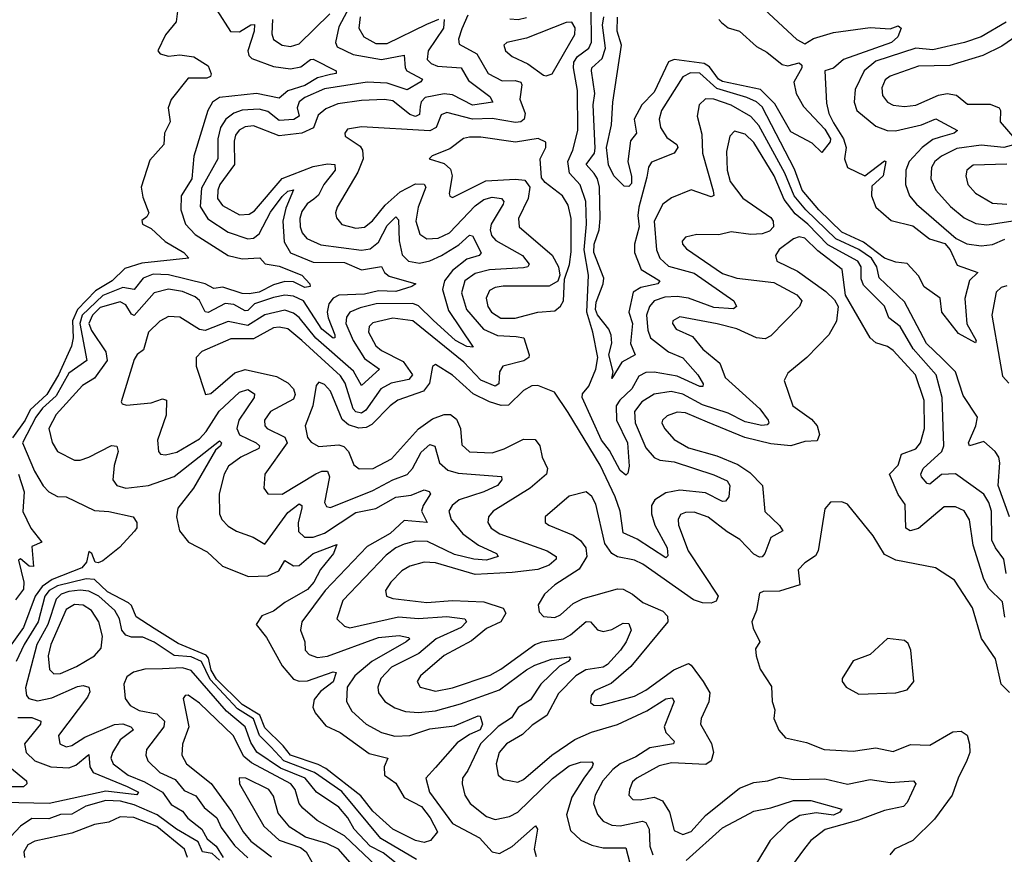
# Model space of a CAD drawing. Extents: x 1552294 to 1694791, y 811929 to 917222.
# Tile 553 of 643: x 1651252 to 1654717, y 906506 to 909445. Entities that reach past the tile are written whole.
import ezdxf

# ---------------------------------------------------------------- set-up
doc = ezdxf.new("R2010")
doc.units = 0

msp = doc.modelspace()

# ---------------------------------------------------------------- linework, layer by layer
at = {"layer": '0CON10XD'}
for points in [[(1651897.3, 909555), (1651993.6, 909403.6), (1652025, 909401.9), (1652065, 909426.7), (1652078.1, 909428.1), (1652076.7, 909405), (1652054.7, 909335), (1652058.5, 909318.5), (1652068.3, 909308.3), (1652145, 909280), (1652205, 909271.6), (1652241.2, 909278.8), (1652275, 909304.5), (1652285, 909305.4), (1652365.7, 909265), (1652365.7, 909255), (1652345, 909251.9), (1652300, 909240), (1652255, 909213.5), (1652196, 909194), (1652165, 909168.4), (1652085, 909184.9), (1651955, 909170.4), (1651930, 909155), (1651914.5, 909125.5), (1651865.2, 908964.8), (1651857.5, 908885), (1651820.2, 908825), (1651819.2, 908775), (1651835.7, 908725), (1651869, 908689), (1651985, 908614.8), (1652035, 908603), (1652096.7, 908606.7), (1652115.7, 908585.7), (1652165, 908577.2), (1652245, 908545.2), (1652273.3, 908515), (1652274.2, 908505), (1652255, 908501.6), (1652215, 908522), (1652185, 908523.4), (1652145, 908511.4), (1652095, 908485.3), (1652059.2, 908479.2)], [(1652420.3, 909505), (1652375, 909420), (1652363.4, 909365), (1652369.5, 909349.5), (1652425, 909322), (1652525, 909305.1), (1652605, 909319.5), (1652608, 909275), (1652613.6, 909265), (1652669.4, 909235), (1652663.8, 909226.2), (1652615, 909197.8), (1652545, 909221.6), (1652475, 909225.3), (1652325, 909200.9), (1652255, 909171), (1652235, 909156.2), (1652228.8, 909135), (1652235.2, 909105), (1652216.6, 909093.4), (1652165, 909089.5), (1652125, 909121.5), (1652095, 909130.3), (1652035, 909126.7), (1652005, 909116.2), (1651977.6, 909095), (1651958.7, 909065), (1651948.9, 909025), (1651949.6, 908955), (1651892.1, 908852.1), (1651887.4, 908787.4), (1651913.9, 908743.9), (1651985, 908696.8), (1652055, 908672.8), (1652075, 908676.1), (1652095, 908691.4), (1652135, 908767.4), (1652175, 908822.5), (1652195, 908841.6), (1652215.3, 908845.3), (1652188.3, 908781.7), (1652178.3, 908735), (1652182.4, 908662.4), (1652205, 908624.3), (1652285, 908590.8), (1652395, 908589.6), (1652455, 908563.8), (1652525, 908575.4), (1652535.9, 908555), (1652552, 908542), (1652646, 908515), (1652632, 908505), (1652575, 908487.9), (1652515, 908490.1), (1652465, 908478.4), (1652374.9, 908475.1), (1652355.4, 908464.6), (1652339.5, 908445), (1652333.3, 908415), (1652336.8, 908395), (1652360.5, 908335), (1652361.2, 908325), (1652355, 908323.8), (1652315, 908355.6), (1652250, 908455), (1652215, 908471.5), (1652185, 908474.6), (1652145, 908467.1), (1652078.6, 908445), (1652055, 908420.7), (1652045, 908419.9), (1652005, 908442.7), (1651975, 908445.2), (1651915, 908413.6), (1651905, 908416.5), (1651885, 908455.8), (1651869.7, 908469.7), (1651825, 908487.9), (1651775, 908495.9), (1651725, 908483.4), (1651655, 908403.9), (1651645, 908407.9), (1651625, 908440.8), (1651605, 908451.6), (1651535, 908431.6), (1651507.9, 908405), (1651495.6, 908375), (1651505, 908350.6), (1651555.4, 908275.3), (1651560.2, 908245), (1651515, 908182.6), (1651472.8, 908157.2), (1651379.7, 908055), (1651354.2, 908005.8), (1651366.3, 907956.3), (1651384.6, 907925), (1651444.2, 907894.2), (1651465, 907894.2), (1651495, 907904.7), (1651575, 907945.3), (1651593.4, 907943.4), (1651598.2, 907925), (1651584.3, 907875), (1651579.6, 907825), (1651594.2, 907805), (1651625.3, 907795.3), (1651705, 907805.2), (1651795, 907836.7), (1651955, 907961.8), (1651962.5, 907955), (1651958.9, 907945), (1651940.5, 907929.5), (1651864, 907796), (1651808.8, 907725), (1651803.8, 907695), (1651814.6, 907645.4), (1651845.4, 907605), (1651911.7, 907571.8), (1651965, 907520.4), (1652056.7, 907485), (1652125, 907487), (1652163.3, 907505), (1652185, 907541.4), (1652215, 907522), (1652235, 907523.7), (1652284.7, 907565), (1652367.6, 907597.6), (1652356.2, 907565), (1652310.9, 907509.1), (1652287.3, 907465), (1652265, 907438.4), (1652185, 907393.4), (1652145, 907362.5), (1652103.5, 907346.5), (1652083.6, 907315), (1652120.2, 907270.2), (1652175, 907170.4), (1652215, 907122.5), (1652235, 907115.7), (1652265, 907117), (1652355, 907149.2), (1652365, 907147.1), (1652355, 907114.1), (1652310.1, 907079.9), (1652288.4, 907051.6), (1652283.7, 907025), (1652291.1, 907005), (1652328.9, 906958.9), (1652379.4, 906935), (1652481.5, 906861.5), (1652547.5, 906845), (1652534.1, 906815), (1652535.5, 906785), (1652575, 906757.5), (1652605, 906706.5), (1652665.8, 906675), (1652696.7, 906635), (1652722.5, 906585), (1652697.5, 906555), (1652675, 906548.5), (1652645, 906554.7), (1652565, 906595.4), (1652495, 906658.8), (1652452.5, 906712.5), (1652328.7, 906808.7), (1652302.7, 906822.7), (1652204.3, 906855), (1652178.6, 906888.6), (1652115, 906951.2), (1652096.4, 906996.4), (1652035, 907033.9), (1651945, 907123.4), (1651925.1, 907155), (1651916.7, 907196.7), (1651907.8, 907207.8), (1651809.2, 907249.2), (1651725, 907301.1), (1651662.2, 907342.2), (1651645, 907383), (1651635, 907392.1), (1651561.1, 907431.1), (1651515, 907473.9), (1651486.3, 907476.3), (1651385, 907452.2), (1651355.9, 907435), (1651340, 907415), (1651316.5, 907325), (1651267.9, 907245), (1651239.8, 907185)], [(1653855, 909496.8), (1653986.4, 909375), (1654015, 909360), (1654045, 909378.9), (1654115, 909399.2), (1654245, 909417.8), (1654315, 909412.2), (1654343.6, 909423.6), (1654353.3, 909415), (1654341.4, 909385), (1654319.4, 909365), (1654151.1, 909305), (1654115, 909273.9), (1654085, 909265.3), (1654091.2, 909151.2), (1654099.2, 909115), (1654115, 909081.3), (1654151.2, 909025), (1654159.8, 908995), (1654154.4, 908955), (1654165, 908924.4), (1654225.4, 908894.6), (1654295, 908948.2), (1654300, 908945), (1654289.8, 908895), (1654250.9, 908859.1), (1654249, 908825), (1654265, 908784.7), (1654318, 908738), (1654395, 908718.8), (1654453.5, 908673.5), (1654507.3, 908657.3), (1654526.4, 908635), (1654550.5, 908580.5), (1654622.9, 908555), (1654593.5, 908526.5), (1654577.3, 908462.7), (1654584.6, 908374.6), (1654617.5, 908315), (1654615, 908307.5), (1654555, 908340), (1654496.8, 908415), (1654490.3, 908465), (1654435, 908504.4), (1654415, 908542.9), (1654375, 908585.9), (1654335, 908591.2), (1654295, 908604.7), (1654221, 908661), (1654145, 908696.6), (1654063.7, 908775), (1654004.8, 908844.8), (1653978.2, 908918.2), (1653865, 909138.4), (1653845, 909155.5), (1653810.6, 909170.6), (1653705, 909203), (1653645, 909257), (1653612.2, 909257.8), (1653585, 909243.1), (1653510.6, 909125), (1653501.9, 909095), (1653507.1, 909065), (1653529.6, 909029.6), (1653564.4, 909005), (1653567.3, 908995), (1653555, 908974.6), (1653475, 908943.5), (1653464.3, 908925.7), (1653459.2, 908890.8)], [(1651806.8, 909475), (1651802.6, 909437.4), (1651765, 909392), (1651738, 909335), (1651746.7, 909325), (1651775, 909316.2), (1651815, 909321.6), (1651865, 909314.3), (1651915, 909281.9), (1651925.8, 909254.2), (1651923.8, 909245), (1651910.7, 909239.3), (1651845, 909238.6), (1651785, 909164), (1651774.6, 909135), (1651781.2, 909085), (1651761.1, 909045), (1651758.6, 909005), (1651709.4, 908950.6), (1651679.6, 908855), (1651685, 908820), (1651706.5, 908765), (1651699.2, 908750.8), (1651682.1, 908737.9), (1651684.5, 908725), (1651715, 908709.5), (1651763.8, 908663.8), (1651829.2, 908625), (1651847.5, 908605), (1651681.8, 908588.2), (1651621.7, 908568.3), (1651577.1, 908525), (1651519.2, 908490.8), (1651455.1, 908424.9), (1651437.9, 908385), (1651440.2, 908325), (1651434.2, 908295.8), (1651388.1, 908195), (1651347, 908125), (1651289.1, 908070.9), (1651271.2, 908035), (1651226.8, 907973.2)], [(1652140.9, 909445), (1652139.5, 909395), (1652144.6, 909375.4), (1652175, 909354.8), (1652205, 909350.6), (1652235, 909359.8), (1652342.8, 909465)], [(1654497.7, 908252.3), (1654443, 908305), (1654365, 908451.8), (1654276.6, 908536.6), (1654268.4, 908575), (1654249.8, 908605), (1654205, 908635.9), (1654123.7, 908673.7), (1654018.6, 908775), (1653977.1, 908825), (1653944.7, 908905), (1653852.5, 909072.5), (1653825, 909104.5), (1653755, 909143.7), (1653695, 909164.8), (1653665, 909165.8), (1653642.9, 909145), (1653635.3, 909105), (1653651.9, 909041.9), (1653654.8, 908975.2), (1653692.5, 908842.5), (1653694, 908826), (1653685, 908821.2), (1653614.7, 908845.3), (1653545, 908817.1), (1653515, 908795.5), (1653484.2, 908735), (1653493, 908635), (1653504, 908605), (1653535, 908576.6), (1653625, 908552.1), (1653764.4, 908455), (1653774.2, 908435), (1653763.3, 908426.7), (1653695, 908432.1), (1653605, 908463.9), (1653565, 908470.7), (1653521.6, 908468.4), (1653485, 908454.8), (1653467.7, 908435), (1653457.7, 908405), (1653462.3, 908352.3), (1653471.6, 908325), (1653535, 908275.2), (1653585, 908254.7), (1653638.1, 908195), (1653657.2, 908162.8), (1653656.2, 908153.8), (1653645, 908153.8), (1653565, 908189.7), (1653484.3, 908204.3), (1653455, 908203.3), (1653430.1, 908189.9), (1653406, 908145), (1653364, 908105), (1653351.2, 908085), (1653352, 908035), (1653390.6, 907955), (1653396.5, 907873.5), (1653392.1, 907847.9), (1653385, 907840.8), (1653365, 907858.1), (1653327.6, 907927.6), (1653299.6, 907965), (1653230.9, 908115), (1653232.6, 908127.4), (1653255.1, 908154.9), (1653279.8, 908215), (1653285.7, 908255), (1653269, 908345), (1653247, 908415), (1653252.9, 908545), (1653238.1, 908635), (1653246.7, 908725), (1653244.2, 908805), (1653223.8, 908863.8), (1653186.6, 908905), (1653181.1, 908945), (1653198.7, 908985), (1653215.7, 909055), (1653214.5, 909195), (1653200.1, 909275), (1653201.9, 909295), (1653215, 909314.8), (1653255, 909344.3), (1653264.4, 909365.6), (1653263, 909485)], [(1652746, 909446), (1652743.1, 909415), (1652688.8, 909335), (1652686.2, 909305), (1652700.2, 909290.2), (1652721.5, 909281.5), (1652805.5, 909275.5), (1652831.1, 909231.1), (1652906, 909175), (1652916.4, 909155), (1652845, 909144.3), (1652775, 909179.9), (1652745, 909184.2), (1652678.7, 909171.3), (1652665, 909156), (1652661.2, 909138.8), (1652658.9, 909111.1), (1652645, 909103.9), (1652625, 909110.9), (1652565, 909159.5), (1652535, 909164), (1652455, 909159.8), (1652371.8, 909148.2), (1652329.1, 909130.9), (1652301.7, 909108.3), (1652285.3, 909064.7), (1652245, 909045.2), (1652165, 909036), (1652075, 909070.6), (1652045, 909067.4), (1652024, 909056), (1652011.7, 909038.3), (1652006.7, 909016.7), (1652008.3, 908935), (1651956.6, 908865), (1651948.7, 908845), (1651948.4, 908815), (1651965, 908790.5), (1652025, 908758.4), (1652059.9, 908760.1), (1652077.7, 908772.3), (1652175, 908885.8), (1652285, 908927.5), (1652335, 908937.4), (1652361.1, 908935), (1652362.4, 908915), (1652322.3, 908865), (1652303.4, 908826.6), (1652286.5, 908813.5), (1652262.9, 908797.1), (1652245, 908770), (1652237.9, 908745), (1652238.8, 908715), (1652245.3, 908695), (1652262.2, 908675), (1652312, 908652), (1652455, 908633.4), (1652485, 908637.7), (1652515, 908662), (1652545, 908720.7), (1652575, 908750.7), (1652585, 908740), (1652586.7, 908666.6), (1652597.2, 908617.2), (1652620.5, 908595), (1652658.2, 908588.2), (1652695, 908595.8), (1652735.6, 908614.4), (1652797.6, 908652.4), (1652835, 908686.1), (1652845, 908684.4), (1652875.9, 908624.1), (1652868.6, 908615), (1652825, 908602), (1652775, 908561.3), (1652746.2, 908525), (1652739.5, 908495), (1652761.3, 908421.3), (1652847.6, 908292.4), (1652825, 908293.9), (1652785.9, 908315), (1652707.4, 908387.4), (1652655, 908437.2), (1652635, 908446.1), (1652506.1, 908443.9), (1652449.5, 908430.5), (1652414.1, 908415), (1652402, 908398), (1652399.3, 908375), (1652424.9, 908315), (1652465, 908252.2), (1652518.5, 908215), (1652455, 908157.1), (1652427, 908207), (1652293.8, 908323.8), (1652235, 908396.6), (1652215, 908412.2), (1652185, 908422.3), (1652115, 908406.3), (1652055, 908368.2), (1651985, 908382.3), (1651905, 908350.9), (1651884.2, 908354.2), (1651815, 908397.5), (1651775, 908400.4), (1651745, 908383.8), (1651705.4, 908345), (1651687.8, 908282.2), (1651665, 908265.7), (1651655, 908248), (1651609.3, 908099.3), (1651612.3, 908092.3), (1651627.5, 908087.5), (1651715, 908096.4), (1651755, 908109.6), (1651768.5, 908105), (1651767.1, 908052.9), (1651736.7, 907965), (1651740.8, 907925), (1651747.5, 907915), (1651765, 907912.5), (1651805, 907922.2), (1651885, 907969.6), (1651908.5, 907995), (1651953.9, 908066.1), (1652025, 908133.8), (1652055, 908142.4), (1652078.1, 908128.1), (1652077.2, 908115), (1652023.6, 908035), (1652015.6, 908005), (1652025, 907983.4), (1652083.9, 907955), (1652095.3, 907945), (1652093.1, 907935), (1652030, 907905), (1651986.6, 907873.4), (1651971.9, 907845), (1651954, 907775), (1651955.5, 907705), (1651962.7, 907685), (1651985, 907662.1), (1652014.7, 907644.7), (1652073.2, 907623.2), (1652115, 907598.8), (1652195, 907709.6), (1652235, 907740.3), (1652244.5, 907735), (1652244.7, 907725), (1652231.3, 907675), (1652232.9, 907642.9), (1652253.5, 907623.5), (1652285, 907623), (1652325, 907637.3), (1652435, 907709.5), (1652505, 907723.8), (1652575, 907763.6), (1652629.2, 907770.8), (1652675, 907789.6), (1652693.3, 907783.3), (1652697.5, 907775), (1652671.6, 907735), (1652666.1, 907715), (1652685.4, 907674.6), (1652605, 907681.3), (1652555, 907635.7), (1652475, 907589.8), (1652326.7, 907435), (1652244.8, 907325.2), (1652240.3, 907295), (1652255.4, 907255), (1652256.2, 907225), (1652270.4, 907210.4), (1652299.3, 907199.3), (1652335, 907203.5), (1652515, 907269.4), (1652587.2, 907277.2), (1652620.3, 907270.3), (1652624.2, 907265), (1652611.5, 907255), (1652491, 907185), (1652431.5, 907135), (1652404.8, 907095), (1652402.2, 907045), (1652420.5, 907010.5), (1652470.9, 906965), (1652525.6, 906935), (1652572.5, 906922.5), (1652625, 906925.2), (1652695, 906948.3), (1652781.8, 906958.2), (1652865, 906994.2), (1652872.3, 906992.3), (1652880, 906965), (1652872, 906945), (1652835, 906928.7), (1652791.1, 906898.9), (1652715, 906811.9), (1652680.6, 906775), (1652694.1, 906725), (1652775.2, 906615), (1652870.2, 906565), (1652915, 906514.7), (1652940.8, 906509.2), (1652985, 906533.8), (1653066.9, 906606.9), (1653074.3, 906595), (1653062.7, 906525), (1653069.2, 906499.2)], [(1652829.2, 909460.8), (1652807.7, 909412.3), (1652796, 909376), (1652798.5, 909358.5), (1652860, 909325), (1652900, 909255), (1652950.1, 909230.1), (1652995, 909230.7), (1653015.3, 909225), (1653019.1, 909215), (1653011.5, 909165), (1653030.3, 909115), (1653027, 909095), (1653015, 909085.2), (1652997.1, 909082.9), (1652915, 909097.2), (1652845, 909094.4), (1652755, 909117.9), (1652735, 909110.4), (1652716.9, 909065), (1652695, 909053.6), (1652455, 909067.8), (1652405, 909059.4), (1652395.7, 909045), (1652397.1, 909035), (1652449.9, 908999.9), (1652457.9, 908985), (1652460, 908955), (1652442.2, 908907.8), (1652369.3, 908785), (1652363.2, 908765), (1652366.7, 908746.7), (1652385, 908724), (1652435, 908710.7), (1652465.2, 908714.8), (1652493, 908737), (1652538.4, 908791.6), (1652590.7, 908839.3), (1652645, 908866.5), (1652675, 908866.1), (1652681.2, 908855), (1652654.5, 908785), (1652645.6, 908735), (1652659.7, 908689.7), (1652685, 908672.9), (1652725, 908675.9), (1652764.7, 908695), (1652855, 908790), (1652885, 908811.9), (1652915, 908820.5), (1652947.3, 908815), (1652955.2, 908805.2), (1652953.3, 908795), (1652911.3, 908725), (1652907.5, 908705), (1652912, 908685), (1652927.8, 908667.8), (1653021.3, 908615), (1653045, 908584), (1653040, 908575), (1653025, 908570.9), (1652905, 908563.8), (1652855, 908551.6), (1652818.4, 908525), (1652806.4, 908483.6), (1652823.7, 908425), (1652884.3, 908355), (1652933.5, 908333.5), (1652999.4, 908329.4), (1653025.4, 908325), (1653044.6, 908265.4), (1653042.9, 908255), (1653025.8, 908244.2), (1652951.8, 908225), (1652940.4, 908205), (1652937.4, 908162.6), (1652925, 908154.8), (1652875, 908175.2), (1652815, 908239.4), (1652635, 908384.8), (1652565, 908394.5), (1652495, 908377.5), (1652481.9, 908365), (1652479.4, 908345), (1652505, 908296.9), (1652525, 908279.6), (1652601.6, 908241.6), (1652633.7, 908195), (1652621.6, 908178.4), (1652559.5, 908165), (1652522.5, 908145), (1652469.4, 908070.6), (1652455, 908060), (1652435, 908064.1), (1652424.9, 908075), (1652397.7, 908165), (1652381.3, 908191.3), (1652245.2, 908315.2), (1652195, 908356.2), (1652165, 908362.9), (1652145, 908359.5), (1652075, 908320.8), (1651995, 908321), (1651892.8, 908277.2), (1651872.7, 908255), (1651873.2, 908225), (1651905.7, 908125.7), (1651925, 908129.1), (1652008.8, 908201.2), (1652045, 908213.4), (1652155, 908189.1), (1652195, 908165.9), (1652215.5, 908145), (1652221.3, 908125), (1652215, 908109.1), (1652134.6, 908065.4), (1652113.2, 908035), (1652114.7, 908015), (1652122.5, 908005), (1652184.7, 907975), (1652192.9, 907955), (1652114.1, 907845), (1652110.8, 907795), (1652125, 907775.6), (1652175, 907774.3), (1652294.1, 907845.9), (1652315.3, 907855.3), (1652334.6, 907855.4), (1652341.5, 907835), (1652324.7, 907744.7), (1652331.5, 907731.5), (1652345, 907727.3), (1652495, 907787.1), (1652564.7, 907825), (1652615, 907843.9), (1652633.7, 907865), (1652665, 907922.8), (1652695, 907949.3), (1652712.8, 907942.8), (1652728.8, 907885), (1652758.5, 907858.5), (1652795, 907848.5), (1652946.9, 907836.9), (1652948, 907825), (1652932.7, 907805), (1652885, 907782.2), (1652797.9, 907755), (1652773.5, 907735), (1652762.4, 907715), (1652770.3, 907685), (1652811.4, 907635), (1652866.8, 907595), (1652930, 907565), (1652936, 907555), (1652895, 907542.3), (1652850, 907545), (1652782.4, 907562.4), (1652687.4, 907607.4), (1652645, 907608.7), (1652605, 907598.5), (1652575.4, 907585), (1652540.9, 907559.1), (1652389.4, 907400.6), (1652367.9, 907335), (1652395, 907309.1), (1652413.4, 907303.4), (1652585, 907342.4), (1652655, 907336.5), (1652755, 907343.4), (1652817.8, 907335), (1652824, 907325), (1652805, 907305.2), (1652717.4, 907265), (1652656.4, 907213.6), (1652560.6, 907165), (1652522.9, 907125), (1652511.6, 907095), (1652514.8, 907074.8), (1652537.3, 907045), (1652572.5, 907022.5), (1652609.3, 907009.3), (1652655, 907005.6), (1652715, 907011), (1652803.5, 907036.5), (1652940.3, 907085), (1653035, 907156.5), (1653065, 907172.3), (1653123.7, 907193.6), (1653185, 907201.5), (1653189.6, 907195), (1653182.3, 907185), (1653151.7, 907168.3), (1653085.8, 907105), (1653049.5, 907050.5), (1653006.4, 907023.6), (1652982.6, 906987.4), (1652935, 906956.1), (1652873.8, 906895), (1652829, 906801), (1652809.7, 906775), (1652808.4, 906755), (1652817.7, 906715), (1652837.3, 906685), (1652895, 906640), (1652925, 906629.1), (1652975, 906640), (1653005, 906655.3), (1653127.1, 906772.9), (1653185, 906818.1), (1653225, 906830.3), (1653265, 906832), (1653270, 906825), (1653266.2, 906815), (1653236.9, 906775), (1653195, 906708), (1653176, 906645), (1653190.3, 906590.3), (1653226.2, 906556.2), (1653265, 906538.7), (1653305, 906529.6), (1653385, 906529.7), (1653399.4, 906475)], [(1652450.3, 909455), (1652445.2, 909415), (1652462.8, 909385), (1652505, 909361.5), (1652545, 909361.6), (1652685, 909429.3), (1652726.3, 909446.3)], [(1653105, 909246.7), (1653125, 909254.7), (1653205, 909392.5), (1653206.4, 909416.4), (1653195, 909435.6), (1653175, 909434.6), (1653035, 909379.3), (1652965.6, 909364.4), (1652956, 909355), (1652961.1, 909335), (1652984.4, 909315), (1653039.8, 909289.8), (1653095, 909250), (1653105, 909246.7)], [(1653035, 909451.7), (1653005.4, 909444.6), (1652977.1, 909447.1)], [(1653459.2, 908890.8), (1653430, 908785), (1653426.8, 908755), (1653431.8, 908715), (1653415.6, 908655), (1653415.6, 908625), (1653438.8, 908565), (1653504.5, 908525), (1653497.5, 908515), (1653437.7, 908502.3), (1653411.1, 908485), (1653395.5, 908415), (1653407.7, 908375), (1653401.7, 908305), (1653418.2, 908265), (1653370.6, 908239.4), (1653335, 908181.4), (1653340, 908205), (1653325.5, 908265), (1653335.6, 908305.6), (1653333.6, 908333.6), (1653324.8, 908355), (1653285, 908406.2), (1653278.5, 908425), (1653280.1, 908449.9), (1653305.1, 908515), (1653307.1, 908535), (1653272.6, 908625), (1653273.8, 908655), (1653291.1, 908705), (1653294.6, 908745), (1653292.4, 908855), (1653285, 908884.6), (1653273.2, 908903.2), (1653244.8, 908935), (1653274.2, 908975), (1653277.2, 908992.8), (1653269.3, 909145), (1653275.8, 909185), (1653263.5, 909265), (1653265.3, 909275), (1653301.9, 909308.1), (1653313.4, 909345), (1653302.4, 909425), (1653307, 909455)], [(1653711.6, 909445), (1653721.1, 909435), (1653745, 909416.5), (1653784.7, 909404.7), (1653845, 909350.3), (1653880.6, 909330.6), (1653935, 909287.6), (1653955, 909282.6), (1653995, 909292.5), (1654004.4, 909285), (1654004.5, 909275), (1653976.2, 909225), (1653983.6, 909185), (1654009.5, 909139.5), (1654085, 909059.7), (1654105.2, 909025), (1654104, 909015), (1654075, 908977.5), (1654040.5, 909010.5), (1653965, 909050), (1653908.7, 909148.7), (1653859.1, 909199.1), (1653725, 909226.7), (1653710.9, 909235), (1653679.4, 909279.4), (1653660.6, 909290.6), (1653555, 909304.6), (1653535, 909296.7), (1653485, 909190.2), (1653440.9, 909145), (1653413.8, 909095), (1653421.8, 909045), (1653401.5, 909018.5), (1653392.1, 908945), (1653405, 908893.3), (1653405, 908868), (1653395, 908857.1), (1653379.2, 908859.2), (1653342.9, 908895), (1653323.9, 908933.9), (1653316.2, 908995), (1653334, 909075), (1653339.3, 909155), (1653369.3, 909355), (1653354.8, 909404.8), (1653355.8, 909454.2)], [(1654723.5, 909436.5), (1654635.1, 909384.9), (1654576.5, 909365), (1654465, 909338.6), (1654405, 909344.4), (1654265, 909298.8), (1654222.9, 909265), (1654191.4, 909198.6), (1654188.4, 909155), (1654197.2, 909125), (1654265, 909070.3), (1654304.8, 909054.8), (1654333.4, 909053.4), (1654425.5, 909075), (1654475.7, 909095.7), (1654551.4, 909055), (1654540, 909045), (1654491.1, 909031.1), (1654465, 909022.6), (1654427, 908995), (1654381.9, 908945), (1654370.2, 908915), (1654369.2, 908865), (1654383.5, 908825), (1654407.1, 908795), (1654547.1, 908675), (1654585, 908655.2), (1654635, 908649), (1654675, 908653.3), (1654718.2, 908671.8)], [(1654828.2, 909435), (1654708, 909352), (1654640.8, 909319.2), (1654525, 909283.4), (1654415, 909281.6), (1654315, 909246.1), (1654297.3, 909232.7), (1654285.2, 909205), (1654287.7, 909177.7), (1654305, 909154), (1654325, 909144.2), (1654365, 909139.5), (1654405, 909144.2), (1654485, 909179.7), (1654515, 909185.3), (1654548.7, 909178.7), (1654587.2, 909147.2), (1654667, 909147), (1654698.9, 909135), (1654703.6, 909125), (1654702.5, 909085), (1654754, 909025)], [(1654722.5, 907495), (1654715.3, 907545), (1654685.2, 907585), (1654672.6, 907612.6), (1654671, 907715), (1654662.6, 907745), (1654644.9, 907774.9), (1654545, 907845.5), (1654495, 907843.9), (1654455, 907810), (1654445, 907812.3), (1654425.3, 907835.3), (1654422.5, 907845), (1654431.1, 907865), (1654496.7, 907925), (1654504, 907945), (1654497.3, 908115), (1654476.5, 908195), (1654396.3, 908286.3), (1654350.2, 908365), (1654310.2, 908395), (1654295, 908436.4), (1654220.7, 908510.7), (1654212.9, 908533), (1654212.9, 908575), (1654201.5, 908595), (1654095, 908652.1), (1654025, 908725.1), (1653980.9, 908760.9), (1653941.9, 908811.9), (1653906.7, 908895), (1653835, 909012.2), (1653805, 909041.9), (1653767.5, 909052.5), (1653750.9, 909035), (1653739.2, 908980.8), (1653740.8, 908915), (1653751.6, 908875), (1653796.1, 908816.1), (1653895, 908748.1), (1653903.3, 908735), (1653904.7, 908715), (1653889.9, 908700.1), (1653865, 908691.3), (1653825, 908689), (1653755, 908697.5), (1653712.3, 908687.7), (1653635, 908689), (1653595, 908679.4), (1653582.9, 908665), (1653584.2, 908654.2), (1653598, 908638), (1653725, 908551.2), (1653775, 908534.5), (1653905, 908519.8), (1653986.7, 908476.7), (1654003.8, 908455), (1653996.4, 908435), (1653895, 908332.2), (1653875, 908321.7), (1653845, 908325.2), (1653775, 908356.5), (1653705.7, 908374.3), (1653575, 908398.4), (1653550.5, 908385), (1653549.1, 908375), (1653561.5, 908355), (1653619.6, 908329.6), (1653655.4, 908285), (1653715, 908235.4), (1653734.7, 908185), (1653856.1, 908075), (1653885.4, 908035), (1653887.8, 908025), (1653881.8, 908018.2), (1653863.9, 908016.1), (1653805, 908029.2), (1653745, 908059.8), (1653655, 908088.7), (1653585, 908126.4), (1653544.5, 908135.5), (1653485, 908127), (1653441, 908099), (1653415.6, 908065), (1653417.2, 908025), (1653455, 907937.5), (1653485, 907903.2), (1653505, 907894), (1653555, 907888.7), (1653695, 907842.2), (1653741.3, 907821.3), (1653751.2, 907805), (1653746.9, 907765), (1653735, 907749.2), (1653725, 907748.1), (1653665, 907778.8), (1653575, 907788.9), (1653525, 907779.6), (1653487.4, 907755), (1653475.2, 907734.8), (1653474.8, 907705), (1653487, 907665), (1653529.7, 907585), (1653532.8, 907557.2), (1653525, 907550), (1653425, 907615.8), (1653375, 907638.5), (1653365.4, 907715), (1653347.6, 907765), (1653295, 907876.9), (1653182.4, 908062.4), (1653133.5, 908133.5), (1653075, 908157.3), (1653054.6, 908155.4), (1653025, 908139.1), (1652971.9, 908088.1), (1652946.3, 908086.3), (1652905, 908099.6), (1652847.3, 908127.3), (1652775, 908193.2), (1652715, 908231.1), (1652705, 908223.3), (1652693.7, 908165), (1652672.7, 908137.3), (1652582.9, 908105), (1652555.4, 908085), (1652490.8, 908019.2), (1652471.2, 908008.8), (1652445, 908006.6), (1652408.5, 908018.5), (1652386.8, 908036.8), (1652345, 908137.5), (1652325, 908160.9), (1652305, 908168.6), (1652295, 908157.5), (1652283.8, 908085), (1652255.9, 908015), (1652265, 907974.4), (1652277.3, 907957.3), (1652305, 907942.4), (1652375, 907947.5), (1652392.3, 907942.3), (1652408.6, 907925), (1652427.7, 907877.7), (1652446.5, 907863.5), (1652495.2, 907864.8), (1652560.7, 907899.3), (1652655.7, 908004.3), (1652705, 908040), (1652745, 908055.2), (1652768.1, 908055), (1652788.7, 908038.7), (1652802.9, 908005), (1652807.8, 907947.8), (1652835, 907923.8), (1652915, 907920.2), (1652956.4, 907933.6), (1653025, 907968.2), (1653066.3, 907966.3), (1653081.8, 907945), (1653090.3, 907905), (1653108.6, 907865), (1653105.3, 907845), (1653047.9, 907795), (1652918.2, 907715), (1652901.2, 907695), (1652898.8, 907675), (1652911.2, 907655), (1652940.9, 907635), (1653108.5, 907575), (1653139.1, 907555), (1653139.2, 907545), (1653115.3, 907525), (1653075, 907509.7), (1652985, 907498.6), (1652855, 907491.6), (1652715, 907532.1), (1652675, 907534.4), (1652625, 907521.3), (1652596.8, 907505), (1652557.7, 907465), (1652539.4, 907435), (1652542.5, 907415), (1652565, 907406.8), (1652685, 907393.3), (1652775, 907400.2), (1652885, 907395.9), (1652953.3, 907373.3), (1652962.5, 907355), (1652945.1, 907324.9), (1652895, 907301.6), (1652841.4, 907258.6), (1652745, 907206.2), (1652662.7, 907135), (1652650, 907115), (1652661.4, 907095), (1652715, 907081), (1652775, 907092.3), (1652907.3, 907137.3)], [(1652945, 908393.8), (1652995, 908394.5), (1653075.4, 908415.4), (1653135, 908420), (1653155, 908435.7), (1653165.4, 908455), (1653169.2, 908530.8), (1653186.7, 908583.3), (1653192, 908628), (1653192.2, 908745), (1653181.3, 908791.3), (1653162.2, 908825), (1653101.4, 908871.4), (1653088.5, 908888.5), (1653083.8, 908955), (1653103.8, 908995), (1653103.6, 909013.6), (1653076.1, 909026.1), (1652996.6, 909013.4), (1652875, 909031.3), (1652835, 909031), (1652814, 909026), (1652765, 908990.5), (1652703.3, 908965), (1652692.5, 908955), (1652745, 908938.2), (1652768.3, 908918.3), (1652773.6, 908895), (1652763, 908833), (1652765, 908823.8), (1652775, 908819.4), (1652892.2, 908877.8), (1652996.5, 908883.5), (1653029.5, 908879.5), (1653046.7, 908855), (1653040.8, 908815), (1653007.2, 908745), (1653008.9, 908715), (1653126, 908616), (1653148.2, 908575), (1653152.2, 908545), (1653145.7, 908524.3), (1653115, 908506.8), (1652953.5, 908506.5), (1652925, 908502.2), (1652905, 908491.8), (1652893.8, 908465), (1652899.5, 908435), (1652911.9, 908415), (1652945, 908393.8)], [(1654753.1, 909005), (1654715, 908995.2), (1654635, 909003.3), (1654549, 908991), (1654495, 908964.8), (1654471.9, 908945), (1654460, 908925), (1654458, 908885), (1654475.3, 908845), (1654527.5, 908787.5), (1654575, 908747), (1654616.8, 908726.8), (1654655, 908722.6), (1654770, 908740)], [(1654725, 908936.5), (1654606.8, 908933.2), (1654585, 908915.6), (1654580.8, 908895), (1654587.9, 908865), (1654615, 908834.6), (1654675, 908798.5), (1654725, 908794.8)], [(1654718.3, 907341.7), (1654710, 907395), (1654662, 907442), (1654644.6, 907474.6), (1654607.2, 907595), (1654594.2, 907684.2), (1654575.3, 907715.3), (1654545, 907729.5), (1654505, 907730), (1654415, 907654), (1654385, 907644.8), (1654370, 907655), (1654367.5, 907737.5), (1654343.1, 907773.1), (1654312.8, 907845), (1654343, 907877), (1654354.3, 907915.7), (1654405, 907934.3), (1654421.8, 907955), (1654435.8, 908005), (1654434.5, 908104.5), (1654404.3, 908195), (1654325, 908279.7), (1654305, 908293.9), (1654265, 908307.5), (1654244.2, 908324.2), (1654158.2, 908475), (1654145.6, 908565.6), (1654060.5, 908630.5), (1654015, 908675.5), (1653995, 908680), (1653975, 908673.2), (1653924.2, 908635.8), (1653911.8, 908615), (1653915.7, 908595), (1653989.3, 908559.3), (1654088.2, 908488.2), (1654119, 908459), (1654131.8, 908435), (1654126, 908384), (1654099.4, 908335), (1654021.4, 908255), (1653955, 908200.8), (1653941.4, 908175), (1653972.3, 908085), (1654038.5, 908038.5), (1654057.6, 908015), (1654065.9, 907985), (1654058, 907962), (1654015, 907959.3), (1653965, 907944.5), (1653895, 907951.7), (1653803.9, 907973.9), (1653672.3, 908027.7), (1653595, 908060.7), (1653565, 908063.4), (1653530, 908050), (1653513.3, 908035), (1653511.5, 908025), (1653520.8, 908005), (1653555, 907966.6), (1653605, 907937.6), (1653705, 907908.8), (1653779.1, 907879.1), (1653821.2, 907851.2), (1653866.2, 907805), (1653873.4, 907713.4), (1653925, 907664.5), (1653937.5, 907645), (1653895, 907622.3), (1653873.9, 907565), (1653865, 907553.8), (1653855, 907552.5), (1653835, 907563.2), (1653785.9, 907615), (1653741.4, 907641.4), (1653675, 907693.2), (1653625, 907711), (1653595, 907710.3), (1653577.1, 907702.9), (1653568.7, 907685), (1653570.5, 907665), (1653604.4, 907574.4), (1653709.2, 907415), (1653702.7, 907397.3), (1653685, 907390.7), (1653655, 907392.3), (1653622.9, 907402.9), (1653445, 907528.1), (1653415, 907541.8), (1653355, 907553.7), (1653335, 907565.3), (1653311, 907601), (1653278.8, 907738.8), (1653265, 907765.6), (1653245, 907782.9), (1653185, 907767.5), (1653101.5, 907695), (1653101.1, 907675), (1653114.3, 907665), (1653199.6, 907629.6), (1653225, 907611.8), (1653243.9, 907585), (1653248.1, 907555), (1653220.1, 907509.9), (1653134.5, 907455), (1653098.1, 907421.9), (1653076.8, 907385), (1653080, 907360), (1653095, 907343.8), (1653135, 907340), (1653155, 907350), (1653200, 907390), (1653235, 907407.5), (1653355, 907441.2), (1653375, 907439.5), (1653407.7, 907422.3), (1653445, 907393.5), (1653515, 907362.1), (1653531.4, 907345), (1653532.4, 907325), (1653402, 907168), (1653332.6, 907107.4), (1653275, 907081.8), (1653263.3, 907065), (1653260.7, 907040.7), (1653271.9, 907031.9), (1653295, 907030.4), (1653415, 907063.1), (1653455, 907083.8), (1653553.7, 907156.3), (1653605, 907178.4), (1653615, 907172.7), (1653657.1, 907115), (1653680.3, 907075), (1653676.4, 907043.6), (1653649.6, 906985), (1653647.1, 906965), (1653686.8, 906896.8), (1653692.8, 906865), (1653685.3, 906835), (1653666.8, 906823.2), (1653545, 906828.1), (1653501.9, 906818.1), (1653423.5, 906775), (1653408.3, 906761.7), (1653397.9, 906735), (1653395.5, 906715), (1653409.5, 906699.5), (1653435, 906698.2), (1653485, 906707.8), (1653514.3, 906695), (1653538.6, 906655), (1653555, 906590.6), (1653585, 906576.4), (1653615, 906586.8), (1653665, 906642.5), (1653785, 906738.9), (1653835, 906759.4), (1653885, 906765.7), (1653925, 906778.6), (1653975, 906769.4), (1654085, 906771.9), (1654165, 906753.5), (1654245, 906769.5), (1654315, 906759.8), (1654397.5, 906765), (1654405.7, 906755), (1654375, 906688.9), (1654362.2, 906675), (1654295, 906660.7), (1654202.9, 906627.1), (1654085.7, 906594.3), (1654035.6, 906555), (1654013.2, 906526.8), (1653967.8, 906465)], [(1652059.2, 908479.2), (1652035, 908481.3), (1651966.9, 908503.1), (1651935, 908498.3), (1651904.5, 908514.5), (1651775, 908546.3), (1651721.4, 908548.6), (1651686.1, 908535), (1651655, 908495.2), (1651615, 908501.7), (1651545, 908473.7), (1651471.9, 908405), (1651463, 908375), (1651488, 908245), (1651425, 908199.9), (1651379.9, 908120.1), (1651332.6, 908077.4), (1651308.2, 908045), (1651261.5, 907955), (1651304.1, 907855), (1651335, 907803.5), (1651355, 907783), (1651385, 907765.8), (1651415, 907764.6), (1651515, 907716.8), (1651565, 907712.8), (1651650.8, 907695), (1651664.2, 907675), (1651663.8, 907656.2), (1651656.4, 907643.6), (1651603, 907587), (1651545, 907540), (1651527.7, 907532.3), (1651517.5, 907535), (1651505.5, 907565.5), (1651495, 907572), (1651486.9, 907535), (1651470, 907515), (1651366.5, 907473.5), (1651330.5, 907449.5), (1651306.6, 907415), (1651265.1, 907305), (1651186, 907194)], [(1654725, 908507.8), (1654705, 908501.6), (1654688.4, 908485), (1654672.1, 908405), (1654699.3, 908249.3), (1654710.1, 908190.1), (1654732.7, 908165)], [(1654734.6, 907695), (1654694.6, 907805), (1654700.9, 907885), (1654697.3, 907905), (1654684.3, 907925), (1654645, 907960), (1654594.2, 907945), (1654590.4, 907955), (1654616.7, 908015), (1654622.5, 908045), (1654571.8, 908121.8), (1654544.5, 908204.5), (1654497.7, 908252.3)], [(1651247.8, 907845), (1651267.1, 907782.9), (1651263, 907713), (1651291.2, 907655), (1651330, 907605), (1651295, 907590), (1651300, 907520), (1651285, 907521.2), (1651255, 907546.7), (1651247.5, 907542.5), (1651266.7, 907465), (1651265, 907440), (1651237.5, 907402.5)], [(1654735, 907076.6), (1654705.3, 907105), (1654685, 907194.2), (1654636.6, 907266.6), (1654604.7, 907374.7), (1654541.2, 907471.2), (1654475, 907514.6), (1654335, 907541.9), (1654295, 907562), (1654255, 907628), (1654165, 907739.2), (1654145, 907747.5), (1654105, 907746), (1654085, 907722.5), (1654061.4, 907575), (1654052.2, 907557.8), (1654015, 907533.1), (1653991.7, 907508.3), (1653996.9, 907455), (1653925, 907432.3), (1653868.3, 907431.7), (1653855, 907426.2), (1653844.6, 907365.4), (1653828.6, 907325), (1653832.7, 907302.7), (1653856.7, 907255), (1653840.7, 907229.3), (1653843.3, 907205), (1653858, 907158), (1653897, 907097), (1653899.4, 907045), (1653908.6, 907015), (1653905.8, 906985), (1653923, 906943), (1653947.1, 906917.1), (1654020.3, 906900.3), (1654082.5, 906875), (1654185, 906870), (1654265, 906881.1), (1654325, 906868.2), (1654386.6, 906893.4), (1654455, 906891.2), (1654535, 906937.2), (1654565, 906940.4), (1654585.9, 906925.9), (1654594.1, 906894.1), (1654595.3, 906865), (1654585, 906837.1), (1654553.9, 906775), (1654532.5, 906715), (1654470.4, 906629.6), (1654395, 906555.4), (1654330, 906525), (1654313.3, 906505)], [(1652648.7, 906488.7), (1652522.1, 906562.1), (1652385, 906728), (1652289.5, 906795), (1652181.7, 906835), (1652135.6, 906885), (1652096.2, 906925), (1652075, 906983.1), (1652018.5, 907018.5), (1651921.8, 907121.8), (1651891.2, 907185), (1651855, 907202.2), (1651795, 907206.7), (1651725, 907253), (1651685, 907270.8), (1651645, 907270.9), (1651625, 907277.6), (1651611, 907295), (1651603.7, 907335), (1651587, 907365), (1651530.2, 907415), (1651495, 907433.2), (1651465, 907436.5), (1651425, 907431.2), (1651398.1, 907421.9), (1651379.7, 907405), (1651350.6, 907315), (1651312.6, 907245), (1651272, 907092), (1651275.9, 907065.9), (1651284.1, 907055), (1651315, 907046.7), (1651365, 907056.9), (1651455, 907097.2), (1651475, 907100.5), (1651495.3, 907095.3)], [(1651371.8, 907141.8), (1651395, 907143.6), (1651451.9, 907168.1), (1651515, 907205.3), (1651538.1, 907231.9), (1651543.1, 907275), (1651530.7, 907325), (1651504.4, 907364.4), (1651475, 907383.3), (1651444.2, 907385.8), (1651415, 907368.1), (1651361, 907245), (1651352.6, 907205), (1651357.1, 907157.1), (1651371.8, 907141.8)], [(1652907.3, 907137.3), (1652945, 907158), (1653065, 907245.2), (1653090, 907255), (1653165, 907265.2), (1653190.5, 907279.5), (1653245, 907326.6), (1653260, 907325), (1653285, 907296.7), (1653305, 907291), (1653335, 907297.5), (1653375, 907320.4), (1653395, 907319.1), (1653403.1, 907295), (1653385.5, 907255), (1653366.3, 907225), (1653320.5, 907175), (1653305, 907164.9), (1653243.9, 907156.1), (1653208.4, 907135), (1653147.4, 907072.6), (1653106.7, 906995), (1653055, 906961.6), (1653021.5, 906928.5), (1652965, 906895.6), (1652938.7, 906865), (1652928.4, 906825), (1652935.3, 906785.3), (1652955, 906770), (1653005, 906760.8), (1653025, 906770), (1653124.9, 906855.1), (1653205, 906910.2), (1653263.9, 906936.1), (1653355, 906963.9), (1653458.1, 907011.9), (1653525, 907053.9), (1653547.6, 907057.6), (1653554.5, 907045), (1653519.8, 906955), (1653525.8, 906935.8), (1653555.4, 906905), (1653552.2, 906895), (1653469.2, 906880.8), (1653420.4, 906849.6), (1653365, 906825.2), (1653338.7, 906805), (1653304.1, 906765), (1653277, 906715), (1653270.9, 906685), (1653285, 906646.7), (1653305, 906623.4), (1653335, 906609.2), (1653365, 906607), (1653442.9, 906622.9), (1653455, 906618.7), (1653466.9, 906595), (1653469.6, 906535), (1653479.4, 906505)], [(1654205, 907070.8), (1654335, 907074.5), (1654375, 907085.8), (1654398.5, 907115), (1654388.2, 907225), (1654378.5, 907248.5), (1654365, 907258.9), (1654305, 907265.7), (1654245, 907210), (1654185, 907187.5), (1654146.2, 907125), (1654146.2, 907115), (1654160, 907095), (1654205, 907070.8)], [(1651755, 907159.5), (1651691.9, 907158.1), (1651652.8, 907147.2), (1651628.4, 907131.6), (1651618.2, 907105), (1651623.1, 907055), (1651640.4, 907030.4), (1651672.4, 907012.4), (1651735, 907001.5), (1651761.6, 906975), (1651759, 906955), (1651697.9, 906875), (1651695.6, 906855), (1651703.1, 906835), (1651744.5, 906795), (1651799.3, 906769.3), (1651831.2, 906731.2), (1651872.3, 906712.3), (1651901.2, 906671.2), (1651945.1, 906635.1), (1651961.2, 906601.2), (1652007.4, 906537.4), (1652055, 906494.5)], [(1652576.9, 906475), (1652531.3, 906511.3), (1652484.6, 906535), (1652428.7, 906595), (1652406.8, 906635), (1652375, 906672.6), (1652295.8, 906725.8), (1652255.9, 906775), (1652169.9, 906809.9), (1652085.8, 906865.8), (1652065, 906900.3), (1652045.4, 906955), (1651980.1, 907010.1), (1651855, 907153.4), (1651825, 907162.6), (1651755, 907159.5)], [(1651495.3, 907095.3), (1651498.3, 907078.3), (1651490.8, 907059.2), (1651388.8, 906925), (1651393.6, 906895), (1651415, 906885.4), (1651435, 906889.4), (1651480.8, 906919.2), (1651585, 906963.3), (1651615, 906965.4), (1651642.9, 906955), (1651652.7, 906945), (1651605, 906909), (1651578.3, 906865), (1651572.9, 906845), (1651580.8, 906825), (1651633.7, 906785), (1651691.5, 906761.5), (1651755, 906725.5), (1651785, 906681.3), (1651825, 906658.7), (1651843.9, 906633.9), (1651893.2, 906595), (1651911.3, 906561.3), (1651943.3, 906535), (1651967.9, 906495)], [(1652507.5, 906465), (1652395, 906571.4), (1652298.5, 906625), (1652248.4, 906668.4), (1652235.2, 906685.2), (1652220.7, 906735), (1652206, 906755), (1652068, 906828), (1652040.6, 906850.6), (1652003.1, 906925), (1651885, 907038.8), (1651845, 907066.4), (1651834.6, 907065.4), (1651827.1, 907055), (1651847, 906955), (1651824.6, 906894.6), (1651822.6, 906855), (1651838.4, 906825), (1651925.5, 906755.5), (1651997.5, 906657.4), (1652037.7, 906585), (1652065, 906552.4), (1652137.5, 906497.6)], [(1651245, 906988.4), (1651295, 906988.3), (1651326.7, 906975), (1651324.6, 906965), (1651268.4, 906895), (1651274.2, 906865), (1651304.7, 906835), (1651361.9, 906815), (1651425, 906810.5), (1651450, 906820), (1651495, 906858.2), (1651498.5, 906815), (1651510.5, 906795), (1651630.3, 906745), (1651670.4, 906725), (1651664.4, 906715.6), (1651555, 906728.8), (1651355.4, 906685.4), (1651195, 906688.7)], [(1651170.7, 906850.7), (1651276.2, 906765), (1651276.7, 906755), (1651265, 906744.4), (1651155.8, 906744.2)], [(1652429.8, 906459.8), (1652374.2, 906525), (1652332.9, 906545), (1652257.3, 906567.3), (1652202.4, 906602.4), (1652161.3, 906651.3), (1652145, 906710.6), (1652128.2, 906735), (1652048, 906775), (1652024.5, 906775.5), (1652025.5, 906755), (1652111.2, 906605), (1652165, 906556.5), (1652239.9, 906529.9), (1652259.5, 906515), (1652279.9, 906479.9)], [(1651955, 906485.4), (1651929.2, 906509.2), (1651895, 906514.6), (1651880.3, 906550.3), (1651803.3, 906595), (1651735.8, 906645.8), (1651655, 906680.8), (1651606.9, 906693.1), (1651555, 906696.1), (1651485, 906675.4), (1651435, 906647.6), (1651395, 906646.3), (1651355, 906631.5), (1651295, 906632), (1651254.2, 906605.8), (1651220.3, 906569.7)], [(1653596.6, 906485), (1653725, 906599.1), (1653785, 906631.7), (1653835, 906658.7), (1653895, 906670.2), (1653975, 906695.9), (1654035.5, 906695.5), (1654144.3, 906665), (1654137.5, 906655), (1654115, 906644.4), (1654055, 906652.1), (1653997.4, 906642.6), (1653954.4, 906615.6), (1653892.2, 906555), (1653844.6, 906475.4)], [(1651842.1, 906495), (1651831.7, 906525), (1651735, 906604.2), (1651653.7, 906636.3), (1651605, 906638.7), (1651565, 906619.7), (1651515, 906611.5), (1651435, 906581.1), (1651305, 906553), (1651280.2, 906539.8), (1651266, 906515), (1651269, 906495)]]:
    msp.add_lwpolyline(points, dxfattribs=at)

doc.saveas('drawing.dxf')
